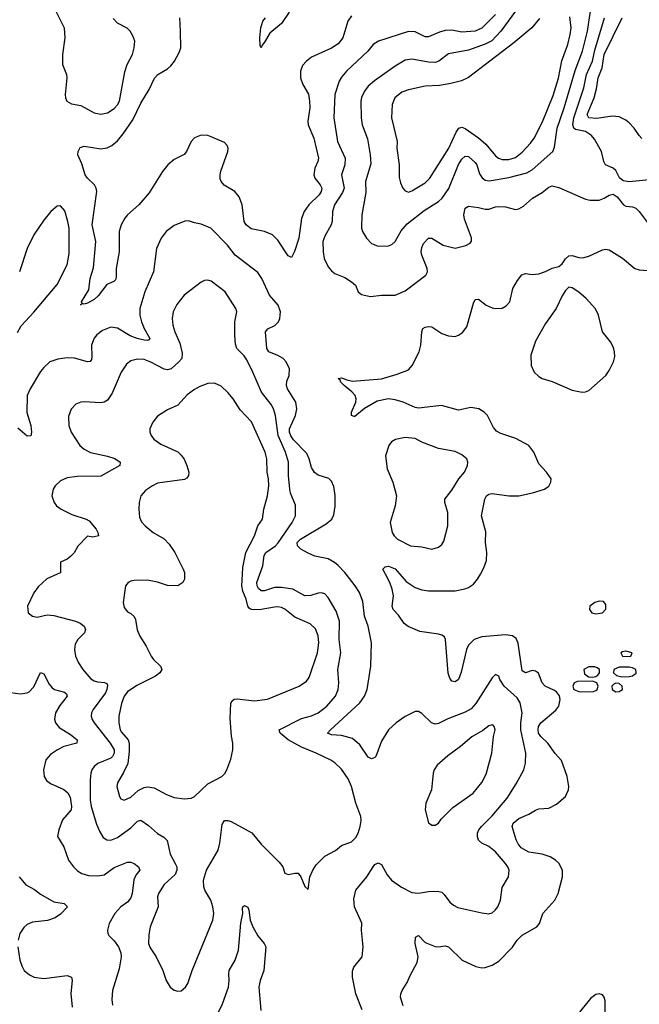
# Model space of a CAD drawing. Header units: inches. Extents: x 1682530 to 1839546, y 640742 to 791647.
# Tile 518 of 656: x 1765765 to 1769471, y 667427 to 673318. Entities that reach past the tile are written whole.
import ezdxf

# ---------------------------------------------------------------- set-up
doc = ezdxf.new("R2010")
doc.units = ezdxf.units.IN
doc.header["$MEASUREMENT"] = 0
doc.layers.add('B7666', color=7, linetype='Continuous')
doc.layers.add('B7667', color=7, linetype='Continuous')

msp = doc.modelspace()

# ---------------------------------------------------------------- linework, layer by layer
at = {"layer": 'B7666', "color": 5}
for points, elevation in [([(1765989.5, 670000), (1765927.3, 669972.7), (1765874.8, 669925.2), (1765850.6, 669889.4), (1765811, 669810), (1765816, 669770), (1765842, 669750), (1765870, 669743.8), (1765930, 669757), (1765970, 669754), (1766099.8, 669719.8), (1766127.6, 669707.6), (1766150.3, 669690), (1766158, 669670), (1766151.8, 669650), (1766113.1, 669610), (1766097.4, 669582.6), (1766092.6, 669550), (1766098, 669510), (1766116.2, 669470), (1766142.7, 669430), (1766190, 669374.3), (1766210, 669361.3), (1766230, 669355.5), (1766273.2, 669353.2), (1766285.6, 669345.6), (1766290, 669336.3), (1766286.7, 669310), (1766277.6, 669290), (1766205.2, 669190), (1766195.5, 669170), (1766192.6, 669150), (1766198.5, 669130), (1766211.2, 669110), (1766306.5, 668990), (1766330.1, 668950), (1766330, 668928.6), (1766321.2, 668910), (1766310, 668899.1), (1766232.8, 668867.2), (1766210.2, 668850), (1766197.2, 668830), (1766190.1, 668809.9), (1766186.2, 668770), (1766185.9, 668650), (1766192.7, 668610), (1766225, 668505), (1766242.9, 668462.9), (1766265.1, 668425.1), (1766287.3, 668410), (1766310, 668409.2), (1766350, 668425.2), (1766430, 668482.2), (1766470, 668522.4), (1766490, 668528.1), (1766536, 668496), (1766590, 668449), (1766627.5, 668427.5), (1766647, 668407), (1766665.7, 668325.7), (1766696, 668270), (1766704.2, 668250), (1766705.3, 668230), (1766695.9, 668204.1), (1766630, 668143.1), (1766594.7, 668090), (1766589, 668069), (1766593.4, 668010), (1766545.7, 667890), (1766537.5, 667842.5), (1766536, 667790), (1766544.7, 667764.7), (1766582, 667710), (1766620.7, 667630), (1766641.6, 667570), (1766664.9, 667530), (1766690, 667510.7), (1766710, 667504.9), (1766730, 667507.7), (1766756, 667530), (1766770, 667551.3), (1766797, 667630), (1766920.4, 667930), (1766925.7, 667970), (1766920.8, 668010), (1766908.7, 668050), (1766872.9, 668110), (1766866.2, 668130), (1766864.2, 668170), (1766881.5, 668230), (1766952.5, 668350), (1766962.8, 668390), (1766977, 668503), (1766990, 668526), (1767010, 668527.2), (1767030, 668519.6), (1767152.8, 668452.8), (1767210, 668385.5), (1767318, 668278), (1767338, 668250), (1767350, 668212), (1767370, 668202.8), (1767410, 668211.3), (1767430, 668211), (1767446, 668190), (1767470, 668132), (1767490, 668114), (1767500.9, 668190), (1767518, 668230), (1767538.8, 668261.2), (1767590, 668313.7), (1767653.1, 668346.9), (1767690, 668377.1), (1767750, 668398.7), (1767775.1, 668424.9), (1767789.7, 668450), (1767802.2, 668490), (1767806.7, 668526.7), (1767805.4, 668550), (1767775.6, 668630), (1767749.8, 668730), (1767730, 668775.1), (1767690, 668833), (1767650.7, 668870.7), (1767626.9, 668886.9), (1767537.6, 668930), (1767450, 668965.6), (1767369.9, 669009.9), (1767323.5, 669050), (1767317.6, 669070), (1767450, 669136.3), (1767510, 669152.3), (1767550, 669170.2), (1767602.4, 669210), (1767653.5, 669270), (1767670.8, 669310.8), (1767673.7, 669350), (1767667.4, 669430), (1767686.2, 669530), (1767676.5, 669610), (1767678.5, 669718.5), (1767658.7, 669778.7), (1767610, 669861.3), (1767590, 669882.6), (1767570, 669888.6), (1767550, 669886.8), (1767506.8, 669873.2), (1767470, 669870.6), (1767398.9, 669910), (1767330, 669920.5), (1767290, 669919.9), (1767230, 669899.9), (1767210, 669899.9), (1767194.1, 669914.1), (1767185.7, 669930), (1767183.7, 669950), (1767201.5, 670000)], 760), ([(1766750.5, 670000), (1766751.4, 669971.4), (1766741.5, 669950), (1766710, 669929.9), (1766650, 669933.3), (1766590, 669953.6), (1766530, 669964), (1766450, 669962), (1766430, 669957.7), (1766413.4, 669950), (1766397.1, 669930), (1766383.1, 669830), (1766390, 669801), (1766410, 669775.5), (1766430, 669765.5), (1766450, 669746.8), (1766457, 669730), (1766468.2, 669668.2), (1766483.6, 669630), (1766521.3, 669570), (1766550.5, 669510), (1766564.9, 669490), (1766607.3, 669450), (1766614.8, 669430), (1766603, 669410), (1766576.4, 669390), (1766466.2, 669333.8), (1766410, 669296.4), (1766390, 669271.3), (1766373.2, 669226.8), (1766358.3, 669150), (1766359, 669110), (1766366.9, 669070), (1766374.4, 669054.4), (1766413.6, 669010), (1766419.8, 668990), (1766419.9, 668940.1), (1766411.9, 668868.1), (1766386.6, 668813.4), (1766350, 668752.3), (1766346.5, 668730), (1766361.3, 668670), (1766370, 668656.3), (1766390, 668648.5), (1766430, 668665.3), (1766473.6, 668706.4), (1766510, 668723.9), (1766530, 668728.1), (1766570, 668722), (1766642.5, 668682.5), (1766690, 668664), (1766750, 668655.8), (1766790, 668660.3), (1766810.5, 668669.5), (1766890, 668746.4), (1766974, 668790), (1766991.8, 668808.2), (1767003.1, 668830), (1767027, 668893), (1767040.7, 668950), (1767040.7, 668990), (1767031.5, 669031.5), (1767023.9, 669136.1), (1767027.7, 669227.7), (1767036.6, 669243.4), (1767048, 669252), (1767065.9, 669254.1), (1767170, 669241.6), (1767247.2, 669252.8), (1767437.6, 669330), (1767479.9, 669360.1), (1767497.3, 669382.7), (1767546.7, 669530), (1767553.7, 669590), (1767551, 669631), (1767533.4, 669673.4), (1767502.9, 669702.9), (1767410, 669742.6), (1767350, 669790.7), (1767330, 669800.3), (1767310, 669805.3), (1767290, 669803.7), (1767210, 669789), (1767170, 669787), (1767149.4, 669790), (1767137.2, 669797.2), (1767129, 669809), (1767118.9, 669850), (1767099.3, 669899.3), (1767093.4, 669930), (1767097, 670000)], 780), ([(1767813.5, 667393.5), (1767776.1, 667490), (1767755.2, 667590), (1767755.2, 667624.8), (1767764.1, 667650), (1767813.8, 667710), (1767820.2, 667770), (1767809.9, 667870), (1767811.3, 667911.3), (1767767.5, 668010), (1767762.7, 668057.3), (1767774.7, 668110), (1767841.3, 668190), (1767878.4, 668250), (1767890, 668263), (1767910, 668273), (1767930, 668264), (1767962.1, 668202.1), (1767989.5, 668169.5), (1768047.8, 668127.8), (1768110, 668096.3), (1768150, 668091.8), (1768210, 668101.8), (1768264.5, 668104.5), (1768290, 668098), (1768304.7, 668084.7), (1768337.5, 668037.5), (1768359.6, 668019.6), (1768386.4, 668006.4), (1768530, 667973.7), (1768570, 667968.8), (1768590, 667974.9), (1768609.7, 667990.3), (1768625.1, 668010), (1768641.6, 668050), (1768650, 668124.7), (1768687.6, 668190), (1768692.6, 668230), (1768684.7, 668250), (1768669.8, 668270), (1768610, 668339.1), (1768570.7, 668370.7), (1768530, 668391.1), (1768510, 668409.7), (1768503.1, 668430), (1768503.5, 668450), (1768511.9, 668470), (1768527.8, 668490), (1768590, 668555), (1768679.9, 668660.1), (1768735, 668745), (1768781, 668830), (1768789.8, 668870.2), (1768792.2, 668930), (1768762.9, 669070), (1768762.6, 669110), (1768769.8, 669170), (1768758.4, 669230), (1768739.8, 669259.8), (1768663.4, 669330), (1768636.4, 669370), (1768630, 669389.3), (1768610, 669399.5), (1768590, 669379.5), (1768494.1, 669225.9), (1768464.6, 669195.4), (1768430, 669173.9), (1768325.4, 669134.6), (1768270, 669106.8), (1768250, 669103.5), (1768227.6, 669110), (1768170, 669167.3), (1768150, 669178.4), (1768130, 669179.6), (1768070, 669148.2), (1768016.4, 669110), (1767970, 669069.6), (1767930, 669000.9), (1767895.8, 668910), (1767890, 668902.9), (1767870, 668895.1), (1767850, 668904.7), (1767798.6, 668978.6), (1767756.3, 669016.3), (1767690, 669035.3), (1767630, 669039.8), (1767606.6, 669050), (1767623.5, 669070), (1767800.3, 669230), (1767826.5, 669270), (1767844.2, 669310), (1767865.2, 669450), (1767869.1, 669590), (1767849, 669690), (1767827.5, 669750), (1767816.9, 669836.9), (1767798, 669890), (1767772.5, 669930), (1767718.3, 670000)], 740), ([(1768057.7, 667417.7), (1768042, 667470), (1768043.7, 667490), (1768052.3, 667510), (1768083.3, 667556.7), (1768100.1, 667599.9), (1768143.3, 667676.7), (1768148.4, 667710), (1768129.7, 667790.3), (1768132.3, 667827.7), (1768150, 667839.1), (1768190, 667797.6), (1768250, 667772.4), (1768270, 667770.4), (1768310, 667776.3), (1768330, 667770.6), (1768410.5, 667690), (1768492.8, 667652.8), (1768530, 667645.2), (1768550, 667646.4), (1768590, 667660.2), (1768630, 667685.6), (1768712.3, 667767.7), (1768741.2, 667810), (1768770, 667841.2), (1768858.9, 667890), (1768873.1, 667910), (1768893.1, 667970), (1768965.1, 668050), (1768986.6, 668090), (1769011.7, 668190), (1769010.8, 668230), (1768990.4, 668270.4), (1768969.7, 668290), (1768938, 668310), (1768890, 668325.7), (1768810, 668337.1), (1768763.9, 668363.9), (1768746, 668386), (1768734.4, 668410), (1768709.9, 668490.1), (1768716, 668510), (1768750, 668538), (1768810, 668564.1), (1768850, 668588.6), (1768870, 668595.6), (1768930, 668601.3), (1768975, 668625), (1769029.6, 668670), (1769046.6, 668710), (1769049.7, 668730.3), (1769039.2, 668790), (1769005.4, 668885.4), (1768967.6, 668927.6), (1768924.8, 668990), (1768881.5, 669030), (1768868.9, 669050), (1768865.2, 669070), (1768868.1, 669090), (1768881.8, 669110), (1768972.3, 669187.7), (1768989.7, 669210), (1768998, 669250), (1768992.8, 669272.8), (1768975.9, 669295.9), (1768964, 669304), (1768907.6, 669330), (1768889.7, 669350), (1768867.2, 669407.2), (1768850, 669420.5), (1768830, 669424.2), (1768790, 669409.7), (1768770, 669422.7), (1768746.8, 669586.8), (1768735.2, 669615.2), (1768712.5, 669632.5), (1768670, 669637.7), (1768530, 669625.6), (1768483.1, 669610), (1768450, 669576.4), (1768436.8, 669550), (1768405.3, 669414.7), (1768390.2, 669369.8), (1768370, 669355.6), (1768350, 669359.6), (1768337.6, 669377.6), (1768328, 669408), (1768312.5, 669610), (1768305.2, 669625.2), (1768290, 669635.5), (1768270, 669641), (1768158.1, 669658.1), (1768088.1, 669688.1), (1768064.9, 669704.9), (1768030, 669755.1), (1767998.4, 669790), (1767993.3, 669810), (1768001.4, 669870), (1767993.2, 669910), (1767978.9, 669950), (1767953.1, 670000)], 720), ([(1768038.8, 670000), (1768077.2, 669957.2), (1768130, 669921.5), (1768170, 669906.3), (1768210, 669899.8), (1768370, 669901.5), (1768427.8, 669912.2), (1768450, 669921.5), (1768478.9, 669941.1), (1768503.5, 669970), (1768520.3, 670000)], 720), ([(1765710, 669292.4), (1765770, 669284.6), (1765810, 669290.3), (1765822.6, 669297.4), (1765850, 669326.4), (1765890, 669412.7), (1765910, 669404.9), (1765942.3, 669342.3), (1765960.1, 669320.1), (1765973.4, 669310), (1766034.1, 669294.1), (1766045.1, 669285.1), (1766048.7, 669270), (1766005, 669215), (1765979, 669170), (1765973.7, 669133.7), (1765979.7, 669110), (1766002.2, 669082.2), (1766070, 669041.1), (1766108.5, 669010), (1766106.8, 668990), (1766030, 668969.1), (1765990.3, 668950), (1765950, 668922.4), (1765922.2, 668890), (1765907.5, 668830), (1765911.3, 668790), (1765926, 668766), (1765950, 668747.2), (1766030, 668712.4), (1766053, 668693), (1766066.3, 668666.3), (1766074.8, 668610), (1766072.6, 668590), (1766022, 668530), (1765998.4, 668470), (1765990.4, 668430), (1766028.7, 668370), (1766056.9, 668290), (1766086, 668250), (1766110, 668226), (1766136.3, 668210), (1766177.4, 668197.4), (1766230, 668194.7), (1766270, 668200.6), (1766330, 668244.7), (1766410, 668276.5), (1766430, 668277.6), (1766450, 668268.7), (1766474.9, 668250), (1766483.1, 668230), (1766460.6, 668199.4), (1766447.7, 668172.3), (1766437.6, 668090), (1766430, 668063), (1766410, 668038), (1766369.2, 668010), (1766334.2, 667970), (1766300.3, 667910), (1766290.3, 667870), (1766292.2, 667850), (1766299, 667839), (1766330, 667807), (1766356.5, 667770), (1766370, 667734), (1766372.9, 667710), (1766360.8, 667639.2), (1766319.3, 667510), (1766316, 667456), (1766321, 667421)], 740), ([(1765761.1, 668190), (1765802, 668142), (1765853.1, 668113.1), (1765890, 668085.5), (1765970, 668040.5), (1766031.3, 668030), (1766050.6, 668010), (1766010, 667966), (1765976.5, 667943.5), (1765931.1, 667928.9), (1765842.6, 667917.4), (1765810, 667904.4), (1765790, 667886.6), (1765766.9, 667850), (1765756.1, 667810)], 720), ([(1766919.8, 667310), (1766978.1, 667430), (1767013.9, 667530), (1767018.8, 667570), (1767015.2, 667610), (1767018.1, 667630), (1767054, 667690), (1767074.1, 667750), (1767088, 667912), (1767099.2, 667970), (1767098.7, 668001.3), (1767100.7, 668010), (1767110, 668018.4), (1767130, 668007.3), (1767136.1, 667990), (1767143.6, 667930), (1767158.6, 667890), (1767190, 667837.1), (1767227.7, 667790), (1767238, 667770), (1767225, 667630), (1767203, 667570), (1767196.3, 667530), (1767207.2, 667390)], 740), ([(1765754, 667770), (1765765.3, 667690), (1765777.1, 667657.1), (1765792.7, 667630), (1765823.7, 667603.7), (1765851, 667590), (1765910, 667580.8), (1766050, 667599.5), (1766074.9, 667590), (1766079.5, 667570), (1766072, 667492), (1766078.7, 667410)], 720), ([(1769268.2, 667290), (1769266.8, 667446.8), (1769261.2, 667470), (1769250, 667484), (1769230, 667489.3), (1769210, 667486), (1769179, 667461), (1769106, 667370)], 720)]:
    msp.add_lwpolyline(points, dxfattribs=dict(at, elevation=elevation))
for points, elevation in [([(1769230, 669839.5), (1769204.7, 669830), (1769176, 669810), (1769174, 669790), (1769187.7, 669770), (1769210, 669763.6), (1769250, 669768.2), (1769271.6, 669791.6), (1769270, 669818), (1769256.2, 669836.2)], 720), ([(1769390, 669538.8), (1769370, 669536), (1769360.8, 669530), (1769369.6, 669509.6), (1769410, 669507.3), (1769419.6, 669510), (1769428, 669530)], 720), ([(1769170, 669446.4), (1769139.1, 669430), (1769143.5, 669403.5), (1769166.4, 669386.4), (1769190, 669383.2), (1769210, 669387.6), (1769223.6, 669396.4), (1769233.3, 669410), (1769232.9, 669430), (1769219.8, 669439.8), (1769205.7, 669445.7)], 720), ([(1769410, 669444.6), (1769350, 669443.1), (1769318.6, 669430), (1769316.9, 669410), (1769334.3, 669394.3), (1769367, 669387), (1769410, 669387.2), (1769430, 669391.8), (1769451.7, 669408.3), (1769449.8, 669430), (1769430, 669440.9)], 720), ([(1769190, 669361), (1769101.2, 669358.8), (1769082, 669350), (1769072.9, 669330), (1769080.3, 669310), (1769110, 669297.7), (1769190, 669296.3), (1769210, 669304), (1769218.7, 669310), (1769225.1, 669330), (1769216.9, 669350)], 720), ([(1769330, 669348.9), (1769317.8, 669342.2), (1769306.5, 669330), (1769307.6, 669310), (1769330, 669297.3), (1769350, 669299), (1769369.7, 669310), (1769368.6, 669330), (1769350, 669345.8)], 720), ([(1768590, 669099.1), (1768570, 669092.2), (1768535.5, 669064.5), (1768470, 669028), (1768402.4, 668970), (1768326.2, 668913.8), (1768262.8, 668857.2), (1768244.4, 668830), (1768237.6, 668810), (1768228.4, 668710), (1768194, 668630), (1768190.7, 668590.7), (1768210, 668512), (1768230, 668498), (1768250, 668498), (1768270, 668511.3), (1768285.1, 668534.9), (1768356.4, 668603.6), (1768476.9, 668690), (1768530, 668753), (1768555.8, 668804.2), (1768588, 668930), (1768598.9, 669030), (1768609.7, 669070), (1768603.6, 669090), (1768596, 669096)], 760)]:
    msp.add_lwpolyline(points, close=True, dxfattribs=dict(at, elevation=elevation))
at = {"layer": 'B7667', "color": 5}
for points, elevation in [([(1765981.7, 673370), (1766030.3, 673270), (1766034.9, 673210), (1766020.4, 673110), (1766020.5, 673070), (1766022, 673050), (1766044.9, 672990), (1766047.7, 672970), (1766037.3, 672870), (1766038.8, 672850), (1766046.8, 672830), (1766074.6, 672814.6), (1766130, 672803.7), (1766210, 672761.3), (1766250, 672752.2), (1766290, 672761.1), (1766330, 672786), (1766350, 672808.8), (1766361.2, 672830), (1766393, 673007), (1766408.7, 673050), (1766439.2, 673110), (1766450.8, 673150), (1766452.8, 673190), (1766442.5, 673222.5), (1766426, 673250), (1766407.6, 673267.6), (1766350, 673298), (1766325.2, 673325.2)], 740), ([(1767750, 673341.3), (1767726.7, 673310), (1767697.8, 673210), (1767670, 673173.5), (1767630, 673146.8), (1767510, 673093.7), (1767480.3, 673070), (1767456.5, 673043.5), (1767444.4, 673010), (1767444.7, 672970), (1767459.1, 672930), (1767491.7, 672871.7), (1767499.3, 672830), (1767499.8, 672790), (1767488.5, 672710), (1767490.2, 672690), (1767523.4, 672610), (1767552.7, 672490), (1767548.8, 672470), (1767530.1, 672430), (1767524.8, 672390), (1767529.6, 672369.6), (1767561.3, 672330), (1767571.3, 672310), (1767568.9, 672290), (1767557.2, 672270), (1767495, 672210), (1767465.6, 672170), (1767450, 672129.2), (1767434.8, 672010), (1767409.2, 671930.8), (1767390, 671894.5), (1767370, 671906), (1767310, 671998.4), (1767276.2, 672030), (1767230, 672051.1), (1767150, 672067.1), (1767119.7, 672090), (1767108.1, 672110), (1767095.2, 672210), (1767078.6, 672258.6), (1767052.8, 672290), (1766988.4, 672328.4), (1766969.7, 672349.7), (1766965, 672365), (1766963.6, 672390), (1766968.3, 672411.7), (1767010.6, 672530), (1767011.4, 672550), (1767005.1, 672565.1), (1766990, 672582.4), (1766910, 672618), (1766890, 672624.2), (1766850, 672626.6), (1766810, 672610.8), (1766790.3, 672590), (1766762.6, 672530), (1766748.2, 672511.8), (1766690, 672482.4), (1766651.4, 672450), (1766620.2, 672410), (1766538.6, 672281.4), (1766476.9, 672210), (1766410.2, 672150), (1766394, 672130), (1766371.1, 672090), (1766360.6, 672050), (1766359.4, 671930), (1766342.7, 671830), (1766342.5, 671777.5), (1766338.2, 671761.8), (1766329, 671751), (1766287.1, 671732.9), (1766234, 671666), (1766210, 671643.5), (1766170, 671622.5), (1766150, 671616.9), (1766140.5, 671619.5), (1766129.6, 671609.6), (1766139.3, 671620.7), (1766135.6, 671630), (1766178.3, 671701.7), (1766187.6, 671770), (1766206.7, 671833.3), (1766220.2, 671990), (1766199.2, 672090), (1766227.3, 672290), (1766223.2, 672310), (1766211.6, 672330), (1766170, 672369.9), (1766156.7, 672390), (1766136.4, 672456.4), (1766112.8, 672510), (1766114, 672530), (1766126.8, 672553.2), (1766150, 672561.6), (1766250, 672546.3), (1766288.4, 672551.6), (1766315.6, 672564.4), (1766350, 672594.2), (1766384.6, 672635.4), (1766441.1, 672718.9), (1766490, 672818.9), (1766540.4, 672899.6), (1766571.9, 672968.1), (1766590.5, 672989.5), (1766650, 673024.2), (1766670, 673042.4), (1766691.2, 673070), (1766718.9, 673121.1), (1766728, 673150), (1766727.1, 673250), (1766722, 673330)], 720), ([(1767377.5, 673362.5), (1767330, 673295.4), (1767261.6, 673238.4), (1767230, 673182.7), (1767214.9, 673165.1), (1767209.4, 673149.4), (1767203.3, 673163.3), (1767201.5, 673210), (1767208, 673270), (1767219.3, 673310), (1767235.4, 673330)], 680), ([(1768610, 673348.6), (1768530, 673266.6), (1768490, 673250.4), (1768410, 673244.2), (1768350, 673254.9), (1768310, 673253.1), (1768275.8, 673244.2), (1768210, 673215.9), (1768190, 673216.5), (1768130, 673244.8), (1768090, 673248.2), (1767910.7, 673190), (1767878.7, 673170), (1767846.7, 673130), (1767720.3, 673010), (1767690, 672974.3), (1767676.2, 672950), (1767650.2, 672870), (1767644.3, 672730), (1767666.7, 672590), (1767711, 672490), (1767710.2, 672450), (1767690.2, 672390), (1767704.8, 672310), (1767696.4, 672283.6), (1767647.7, 672210), (1767636.5, 672170), (1767633.2, 672110), (1767628, 672090), (1767590, 672022), (1767578.6, 671990), (1767579.6, 671930), (1767586.3, 671890), (1767610, 671839.1), (1767630, 671814.9), (1767650, 671799.5), (1767710, 671774.9), (1767750.6, 671750), (1767773.4, 671730), (1767790.4, 671690.4), (1767810, 671674), (1767862.4, 671662.4), (1767930, 671668.9), (1768010, 671669.2), (1768070, 671696.5), (1768194.3, 671790), (1768203.5, 671810), (1768203.1, 671830), (1768170, 671909.3), (1768167, 671930), (1768170, 671954.8), (1768180.3, 671979.7), (1768210, 672010.3), (1768230.3, 672010.3), (1768298.8, 671970), (1768370, 671951.7), (1768433.6, 671966.4), (1768458.8, 671981.2), (1768466.3, 671993.7), (1768466.3, 672013.7), (1768425.3, 672125.3), (1768420.7, 672150), (1768429.1, 672190.9), (1768450, 672202.6), (1768510, 672194.9), (1768550, 672183.7), (1768570, 672184.4), (1768610, 672198.9), (1768630, 672200.9), (1768670, 672198.3), (1768730, 672183.1), (1768750, 672187), (1768777.8, 672202.2), (1768831.3, 672250), (1768890, 672283.9), (1768930, 672316.5), (1768950, 672324), (1768990, 672314.6), (1769150, 672243.8), (1769177.3, 672237.3), (1769230, 672238.7), (1769261.2, 672250), (1769290, 672268), (1769314.9, 672274.9), (1769338.7, 672258.7), (1769377.3, 672210), (1769390, 672203.1), (1769430, 672197.6), (1769450.6, 672190), (1769470, 672170.6), (1769530.5, 672090)], 740), ([(1768729.5, 673370), (1768643.5, 673250), (1768588.2, 673191.8), (1768550, 673172.2), (1768450, 673135), (1768330, 673114.4), (1768272, 673070), (1768250, 673062), (1768210, 673063.2), (1768110, 673081.8), (1768070, 673075.9), (1768010, 673041), (1767887.9, 672952.1), (1767850, 672919.8), (1767826.7, 672890), (1767810, 672852), (1767806.2, 672830), (1767806.5, 672730), (1767814, 672690), (1767845.6, 672605.6), (1767861.5, 672510), (1767865, 672455), (1767834.3, 672350), (1767835.4, 672284.6), (1767811.3, 672150), (1767810.3, 672070.3), (1767815.8, 672050), (1767839.5, 672010), (1767870, 671978.4), (1767910, 671962.8), (1767970, 671964.2), (1767990, 671972), (1768010, 671990.4), (1768046.1, 672053.9), (1768083, 672097), (1768184.5, 672175.5), (1768270.4, 672229.6), (1768292.8, 672250), (1768331.8, 672308.2), (1768390, 672451.2), (1768410, 672483.2), (1768430, 672501.6), (1768450, 672500.2), (1768490, 672463.2), (1768498.3, 672450), (1768515.3, 672395.3), (1768531.2, 672371.2), (1768550, 672358.5), (1768573.8, 672353.8), (1768690, 672373.1), (1768798.8, 672401.2), (1768830, 672420.2), (1768953.8, 672530), (1768964.1, 672555.9), (1768980.6, 672670), (1769020.8, 672790), (1769086.3, 673013.7), (1769130.2, 673129.8), (1769160.3, 673250), (1769178.8, 673370)], 760), ([(1768874.7, 673325.3), (1768827.9, 673270), (1768720.5, 673179.5), (1768448.7, 672971.3), (1768407.2, 672952.8), (1768344.3, 672935.7), (1768275.3, 672924.7), (1768190, 672920.3), (1768090, 672898.7), (1768050, 672883.5), (1768009.1, 672850), (1767992.8, 672810), (1767989.1, 672730.9), (1768022, 672590), (1768020.9, 672550), (1768034.2, 672450), (1768034.7, 672374.7), (1768042, 672342), (1768057.1, 672310), (1768070, 672293.4), (1768090, 672285.7), (1768110, 672293.4), (1768190, 672341.8), (1768218.3, 672370), (1768332, 672550), (1768375.6, 672644.4), (1768391.5, 672668.5), (1768410, 672674.2), (1768430, 672667.7), (1768510, 672611.9), (1768553.1, 672573.1), (1768610, 672504.4), (1768629, 672489), (1768650, 672481.6), (1768690, 672481.7), (1768730, 672494.5), (1768770, 672524.5), (1768820.3, 672579.7), (1768841.3, 672610), (1768892.9, 672707.1), (1768955, 672865), (1768987.8, 672967.8), (1769008.4, 673071.6), (1769043.2, 673170), (1769056.5, 673230), (1769062.4, 673270), (1769054.6, 673334.6)], 780), ([(1769530, 672359.7), (1769410, 672348), (1769374, 672354), (1769352.2, 672372.2), (1769330, 672415.1), (1769315.1, 672430), (1769269.6, 672450), (1769258.3, 672470), (1769244.4, 672530), (1769203, 672603), (1769185.6, 672625.6), (1769150, 672649.9), (1769090, 672660.5), (1769078.6, 672670), (1769072.4, 672690), (1769079.4, 672730), (1769138.5, 672910), (1769155.4, 672990), (1769190.8, 673069.2), (1769204.9, 673135.1), (1769262, 673330)], 740), ([(1769486.8, 672606.8), (1769470, 672624.2), (1769440.5, 672670), (1769410, 672701.3), (1769390, 672717.4), (1769350, 672736.9), (1769310, 672741.4), (1769214, 672726), (1769169.8, 672730), (1769159.4, 672750), (1769201.2, 672850), (1769214.9, 672905.1), (1769224.3, 672970), (1769248.3, 673030), (1769261.2, 673110), (1769369.3, 673330)], 720), ([(1765752.9, 671447.1), (1765773.7, 671486.3), (1765850, 671568.4), (1765990, 671733), (1766048.4, 671851.6), (1766061, 671919), (1766061.1, 672070), (1766054, 672110), (1766034.2, 672174.2), (1766010, 672205.2), (1765990, 672202.7), (1765950.7, 672170), (1765910, 672119.3), (1765848.8, 672030), (1765810.3, 671950), (1765764.7, 671810)], 740), ([(1767718.3, 670000), (1767710.5, 670010), (1767670, 670052.5), (1767648.7, 670070), (1767610, 670091.3), (1767530, 670108.1), (1767490, 670126), (1767446.3, 670150), (1767426.3, 670170), (1767425.2, 670190), (1767444.8, 670210), (1767598.8, 670301.2), (1767631.1, 670330), (1767644.2, 670355.8), (1767652.4, 670407.6), (1767652, 670472), (1767644.9, 670524.9), (1767630, 670557.6), (1767613.5, 670573.5), (1767550, 670592.8), (1767527.9, 670607.9), (1767510, 670638), (1767495.8, 670690), (1767481.5, 670721.5), (1767403.7, 670803.7), (1767387.5, 670827.5), (1767379, 670850), (1767378, 670870), (1767415.4, 670950), (1767422.3, 670990), (1767416.1, 671030), (1767367.8, 671110), (1767361.5, 671130), (1767363.8, 671156.2), (1767376.9, 671190), (1767378.3, 671230), (1767358.9, 671270), (1767341.3, 671290), (1767309.1, 671309.1), (1767254.7, 671330), (1767242.6, 671350), (1767235.3, 671450), (1767250, 671467.6), (1767291.4, 671488.6), (1767312.8, 671510), (1767321.1, 671530), (1767324, 671570), (1767311.2, 671610), (1767258.2, 671670), (1767214.2, 671770), (1767190, 671805.1), (1767054.7, 671910), (1767008.3, 671970), (1766909.2, 672070), (1766850, 672095.1), (1766810, 672102.7), (1766775.1, 672115.1), (1766752.9, 672112.9), (1766690, 672086), (1766641.6, 672050), (1766610.4, 672010), (1766583.7, 671950), (1766565.5, 671810), (1766513.5, 671690), (1766483, 671590), (1766483.8, 671550), (1766493.5, 671510), (1766509.5, 671469.5), (1766543.6, 671410), (1766538.2, 671401.8), (1766530, 671398), (1766510, 671399.9), (1766468, 671410), (1766426.5, 671426.5), (1766350, 671472.9), (1766310, 671477.6), (1766261.2, 671458.8), (1766226.6, 671433.4), (1766210, 671412.7), (1766194.6, 671370), (1766197.6, 671302.4), (1766194.9, 671285.1), (1766186.1, 671273.9), (1766170, 671271), (1766093.4, 671293.4), (1766050, 671294.8), (1765992.9, 671287.1), (1765945.3, 671270), (1765910, 671237.7), (1765890, 671212.6), (1765826.9, 671110), (1765810.2, 671070), (1765807.8, 670967.8), (1765830.9, 670890), (1765835, 670850), (1765832.3, 670827.7), (1765810, 670825.7), (1765755, 670875)], 740), ([(1768520.3, 670000), (1768541.8, 670038.2), (1768557, 670083), (1768558.4, 670130), (1768550.7, 670190), (1768552.9, 670252.9), (1768527.6, 670350), (1768546.2, 670450), (1768556.9, 670470), (1768570, 670479.2), (1768590, 670482.6), (1768690.9, 670469.1), (1768750, 670469.1), (1768833, 670487), (1768904, 670510), (1768930, 670528), (1768942, 670550), (1768942.9, 670570), (1768916.2, 670610), (1768870, 670660.9), (1768839.7, 670730), (1768811.1, 670770), (1768731.6, 670811.6), (1768642.3, 670842.3), (1768616.5, 670856.5), (1768598.8, 670878.8), (1768563.9, 670950), (1768544, 670970), (1768511.6, 670990), (1768462.9, 670997.1), (1768390, 670982.4), (1768288.8, 671008.8), (1768150, 670994.3), (1768130, 670998.3), (1768058.4, 671030), (1768010, 671044.1), (1767970, 671049.8), (1767903.9, 671036.1), (1767828.2, 670991.8), (1767770, 670944.5), (1767764.8, 670944.8), (1767749.6, 670949.6), (1767749.5, 670969.5), (1767775.8, 671030), (1767777.4, 671050), (1767771.3, 671070), (1767751.9, 671091.9), (1767705.1, 671130), (1767685.1, 671150), (1767682, 671162), (1767669.3, 671170.7), (1767690, 671175.5), (1767722.3, 671162.3), (1767756.1, 671156.1), (1767929.8, 671170.2), (1768023.5, 671196.5), (1768090, 671222.4), (1768113.3, 671250), (1768154.3, 671330), (1768164.7, 671370), (1768169.5, 671450), (1768177.2, 671470), (1768190, 671479.1), (1768210, 671483), (1768230, 671480.5), (1768290, 671440.5), (1768330, 671426), (1768370, 671423.1), (1768390, 671430.4), (1768413.6, 671446.4), (1768439.4, 671480.6), (1768478.3, 671621.7), (1768490, 671644), (1768510, 671645.5), (1768555.5, 671610), (1768590, 671594.9), (1768610, 671590.3), (1768650, 671592.4), (1768674.5, 671605.5), (1768695.6, 671630), (1768714.5, 671710), (1768741.7, 671758.3), (1768767.6, 671792.4), (1768790, 671799.1), (1768830, 671794), (1768870, 671797.3), (1768910, 671810.6), (1768950, 671830.6), (1768990, 671840.7), (1769010, 671857.3), (1769030, 671887.3), (1769050, 671904.9), (1769070, 671908), (1769110, 671894.9), (1769132.8, 671892.8), (1769170, 671903.7), (1769250, 671940.3), (1769270, 671944.2), (1769290, 671941.1), (1769370, 671892), (1769443.8, 671830), (1769470, 671820.7), (1769522.5, 671817.5)], 720), ([(1767201.5, 670000), (1767219.4, 670050), (1767227.1, 670112.9), (1767238.1, 670130), (1767294.5, 670170), (1767311.4, 670188.6), (1767395.5, 670310), (1767414, 670350), (1767414.3, 670414.3), (1767385.6, 670485.6), (1767380.2, 670510), (1767372.8, 670590), (1767373.4, 670670), (1767355.6, 670730), (1767312, 670830), (1767295.2, 670950), (1767283.2, 670990), (1767270, 671015), (1767210.6, 671090), (1767159.4, 671210), (1767122.9, 671282.9), (1767107, 671307), (1767064.4, 671350), (1767056.6, 671376.6), (1767051.6, 671430), (1767052.4, 671510), (1767062.9, 671570), (1767057, 671590), (1766994, 671690), (1766910, 671753), (1766890, 671758.7), (1766870, 671757.6), (1766850, 671747.3), (1766749.3, 671670.7), (1766705.7, 671614.3), (1766684, 671570), (1766676.5, 671530), (1766681.3, 671490), (1766693, 671450), (1766722.6, 671382.6), (1766737.1, 671322.9), (1766734.2, 671290), (1766716.9, 671270), (1766670.1, 671229.9), (1766650, 671222.9), (1766630, 671226.6), (1766550, 671269.8), (1766510, 671284.1), (1766470, 671287.8), (1766430, 671277.6), (1766403.2, 671256.8), (1766371.3, 671210), (1766317.3, 671082.7), (1766290, 671041.7), (1766270, 671028.7), (1766250, 671025), (1766150, 671032.1), (1766130, 671029.7), (1766101.5, 671018.5), (1766072.7, 670987.3), (1766056.9, 670943.1), (1766059, 670890), (1766073.1, 670850), (1766124.9, 670770), (1766150, 670748), (1766188.7, 670728.7), (1766290, 670707.2), (1766333.2, 670693.2), (1766366.7, 670670), (1766363.1, 670650), (1766250, 670586.6), (1766110, 670585.7), (1766050, 670577.7), (1766010, 670558.7), (1765978, 670530), (1765965.5, 670510), (1765957.1, 670470), (1765970.4, 670430), (1765986, 670410), (1766013.4, 670390), (1766077, 670357), (1766162.8, 670330), (1766180, 670320), (1766223, 670270), (1766233.4, 670250), (1766236, 670230), (1766202, 670222), (1766170, 670228), (1766112.5, 670167.5), (1766090, 670129), (1766070, 670105.2), (1766050, 670089.4), (1766008.3, 670071.7), (1766010, 670009), (1765989.5, 670000)], 760), ([(1767097, 670000), (1767099.1, 670040.9), (1767117.3, 670130), (1767168.7, 670230), (1767189.8, 670290), (1767217.4, 670330), (1767225.2, 670390), (1767247.7, 670470), (1767254.7, 670530), (1767253.6, 670570), (1767246, 670610), (1767244.1, 670690), (1767233.3, 670730), (1767151.7, 670911.7), (1767083.5, 670983.5), (1767041.7, 671050), (1767010, 671087.8), (1766970, 671126), (1766930, 671143.5), (1766890, 671141.1), (1766838, 671122), (1766810, 671106.3), (1766766.3, 671073.7), (1766710, 671011.6), (1766650, 670982.9), (1766590, 670946.6), (1766560.7, 670910), (1766542.8, 670870), (1766542.8, 670850), (1766550.6, 670830), (1766567.9, 670807.9), (1766610, 670778.9), (1766710, 670731.6), (1766731.8, 670711.8), (1766748.5, 670688.5), (1766764.7, 670650), (1766775.8, 670610), (1766775.3, 670590), (1766764.2, 670575.8), (1766750, 670567.9), (1766590, 670544.4), (1766559.1, 670530), (1766518, 670502), (1766490.4, 670470), (1766479.5, 670430), (1766477, 670390), (1766482, 670342), (1766493.3, 670313.3), (1766515.5, 670290), (1766564.4, 670250), (1766630, 670212.3), (1766659.9, 670179.9), (1766693.2, 670130), (1766742.4, 670030), (1766750.2, 670010), (1766750.5, 670000)], 780), ([(1767953.1, 670000), (1767937.6, 670030), (1767950, 670043.8), (1767970, 670047.6), (1768010, 670032.1), (1768038.8, 670000)], 720)]:
    msp.add_lwpolyline(points, dxfattribs=dict(at, elevation=elevation))
for points, elevation in [([(1769050, 671717.2), (1769030, 671697.2), (1769010, 671666), (1768974.6, 671590), (1768910, 671501.3), (1768850, 671395.6), (1768821.5, 671310), (1768824.6, 671250), (1768842, 671210), (1768870, 671182.6), (1768890, 671171.7), (1768950, 671152.8), (1769070, 671102), (1769130, 671090.3), (1769150, 671091.8), (1769170, 671100.3), (1769270, 671188.8), (1769290, 671218.4), (1769317.2, 671270), (1769323.7, 671303.7), (1769322.7, 671330), (1769315.8, 671355.8), (1769298.3, 671390), (1769250.8, 671450.8), (1769226.4, 671550), (1769208.9, 671588.9), (1769152.8, 671650), (1769110, 671687.8), (1769070, 671714.5)], 720), ([(1768070, 670818), (1768013.6, 670806.4), (1767988.2, 670791.8), (1767972.4, 670770), (1767952.3, 670707.7), (1767962.8, 670630), (1767996.5, 670550), (1768017.8, 670470), (1768010.2, 670409.8), (1767980.3, 670310), (1767993.1, 670250), (1768004.6, 670230), (1768025.3, 670210), (1768102.8, 670170), (1768170, 670163.1), (1768229.6, 670150.4), (1768270, 670162), (1768290, 670177.1), (1768302, 670198), (1768326.4, 670290), (1768325.8, 670370), (1768307.6, 670430), (1768307, 670450), (1768350, 670503), (1768391.5, 670570), (1768426.3, 670610), (1768443.6, 670650), (1768445.6, 670670), (1768439.6, 670690), (1768410, 670714), (1768370, 670733.6), (1768270, 670752.4), (1768170, 670789.7), (1768130, 670812.1)], 740)]:
    msp.add_lwpolyline(points, close=True, dxfattribs=dict(at, elevation=elevation))

doc.saveas('drawing.dxf')
